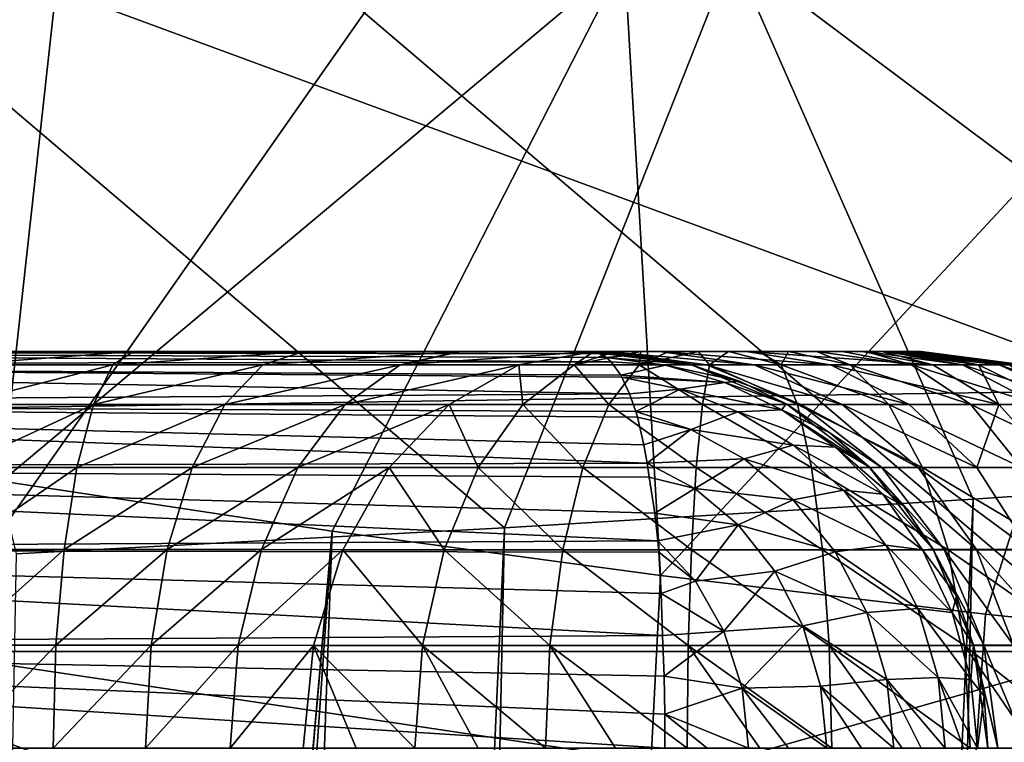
# Model space of a CAD drawing. Header units: metres. Extents: x -24 to 24, y -69 to 184.
# Tile 873 of 896: x 3.731 to 4.47, y 160.907 to 161.449. Entities that reach past the tile are written whole.
import ezdxf

# ---------------------------------------------------------------- set-up
doc = ezdxf.new("R2010")
doc.units = ezdxf.units.M
for name, color, linetype in [('4036', 7, 'CONTINUOUS'), ('4046', 7, 'CONTINUOUS'), ('4052', 7, 'CONTINUOUS'), ('4055', 3, 'CONTINUOUS'), ('4079', 2, 'CONTINUOUS'), ('4080', 2, 'CONTINUOUS'), ('4081', 2, 'CONTINUOUS'), ('4082', 2, 'CONTINUOUS'), ('4087', 2, 'CONTINUOUS'), ('4094', 2, 'CONTINUOUS'), ('4097', 7, 'CONTINUOUS'), ('4102', 7, 'CONTINUOUS'), ('4104', 7, 'CONTINUOUS'), ('4105', 7, 'CONTINUOUS'), ('4110', 7, 'CONTINUOUS'), ('4158', 7, 'CONTINUOUS')]:
    doc.layers.add(name, color=color, linetype=linetype)

msp = doc.modelspace()

# ---------------------------------------------------------------- linework, layer by layer
at = {"layer": '4036'}
for points in [[(1.975563, 162.566013, -21.758328), (3.935186, 162.566013, -21.490509), (3.259759, 160.800959, -23.703375)], [(3.259759, 160.800959, -23.703375), (3.935186, 162.566013, -21.490509), (5.402846, 160.800959, -23.30848)], [(3.935186, 162.566013, -21.490509), (5.862559, 162.566013, -21.046569), (5.402846, 160.800959, -23.30848)]]:
    msp.add_3dface(points, dxfattribs=at)
at = {"layer": '4046'}
for points in [[(4.551398, 160.975062, -18.761119), (3.053896, 162.250856, -16.3369), (3.653553, 160.975062, -18.956433)], [(4.548247, 162.250856, -15.985431), (3.053896, 162.250856, -16.3369), (4.551398, 160.975062, -18.761119)], [(3.053896, 162.250856, 16.3369), (4.548247, 162.250856, 15.985431), (3.653553, 160.975062, 18.956433)], [(3.653553, 160.975062, 18.956433), (4.548247, 162.250856, 15.985431), (4.551398, 160.975062, 18.761119)]]:
    msp.add_3dface(points, dxfattribs=at)
at = {"layer": '4052'}
for points in [[(3.653553, 160.975062, -18.956433), (3.628925, 160.713602, -19.413032), (5.404653, 160.713602, -18.995384)], [(4.551398, 160.975062, 18.761119), (5.404653, 160.713602, 18.995384), (3.628925, 160.713602, 19.413032)], [(3.653553, 160.975062, 18.956433), (4.551398, 160.975062, 18.761119), (3.628925, 160.713602, 19.413032)], [(4.551398, 160.975062, -18.761119), (3.653553, 160.975062, -18.956433), (5.404653, 160.713602, -18.995384)]]:
    msp.add_3dface(points, dxfattribs=at)
at = {"layer": '4055'}
for points in [[(-4.276817, 161.2, -3.946948), (-4.362894, 161.2, -4.046598), (4.27599, 161.2, -3.945768)], [(-4.362894, 161.2, -4.046598), (-3.684052, 161.2, -4.042391), (4.27599, 161.2, -3.945768)], [(-4.275838, 161.2, -3.945551), (-4.276817, 161.2, -3.946948), (4.27599, 161.2, -3.945768)], [(4.211001, 161.2, -3.829118), (-4.275838, 161.2, -3.945551), (4.27599, 161.2, -3.945768)], [(-4.210895, 161.2, -3.828872), (-4.275838, 161.2, -3.945551), (4.211001, 161.2, -3.829118)], [(4.170919, 161.2, -3.701741), (-4.210895, 161.2, -3.828872), (4.211001, 161.2, -3.829118)], [(-4.170865, 161.2, -3.701481), (-4.210895, 161.2, -3.828872), (4.170919, 161.2, -3.701741)], [(4.157391, 161.2, -3.569052), (-4.170865, 161.2, -3.701481), (4.170577, 161.2, -3.70007)], [(-4.157391, 161.2, -3.569052), (-4.170865, 161.2, -3.701481), (4.157391, 161.2, -3.569052)], [(4.170577, 161.2, -3.70007), (-4.170865, 161.2, -3.701481), (4.170919, 161.2, -3.701741)], [(4.157391, 161.2, 4.272391), (-4.157391, 161.2, 0.35164), (4.157391, 161.2, 0.35164)], [(3.578666, 161.2, 4.272391), (-4.157391, 161.2, 0.35164), (4.157391, 161.2, 4.272391)], [(4.157391, 161.2, 0.35164), (-4.157391, 161.2, -3.569052), (4.157391, 161.2, -3.569052)], [(-4.157391, 161.2, 0.35164), (-4.157391, 161.2, -3.569052), (4.157391, 161.2, 0.35164)], [(4.27599, 161.2, -3.945768), (-3.684052, 161.2, -4.042391), (3.684052, 161.2, -4.042391)], [(3.816481, 161.2, -4.055865), (4.362894, 161.2, -4.046598), (3.684052, 161.2, -4.042391)], [(4.362894, 161.2, -4.046598), (4.27599, 161.2, -3.945768), (3.684052, 161.2, -4.042391)], [(3.943872, 161.2, -4.095895), (4.37777, 161.2, -4.063065), (3.816481, 161.2, -4.055865)], [(4.37777, 161.2, -4.063065), (4.362894, 161.2, -4.046598), (3.816481, 161.2, -4.055865)], [(4.060551, 161.2, -4.160838), (4.399356, 161.2, -4.102843), (3.943872, 161.2, -4.095895)], [(4.399356, 161.2, -4.102843), (4.390102, 161.2, -4.081995), (3.943872, 161.2, -4.095895)], [(4.390102, 161.2, -4.081995), (4.37777, 161.2, -4.063065), (3.943872, 161.2, -4.095895)], [(4.061948, 161.2, -4.161817), (4.407372, 161.2, -4.14766), (4.060551, 161.2, -4.160838)], [(4.407372, 161.2, -4.14766), (4.405172, 161.2, -4.124961), (4.060551, 161.2, -4.160838)], [(4.405172, 161.2, -4.124961), (4.399356, 161.2, -4.102843), (4.060551, 161.2, -4.160838)], [(4.161598, 161.2, -4.247894), (4.405926, 161.2, -4.170376), (4.061948, 161.2, -4.161817)], [(4.405926, 161.2, -4.170376), (4.407372, 161.2, -4.14766), (4.061948, 161.2, -4.161817)], [(4.178091, 161.2, -4.26279), (4.365709, 161.2, -4.250662), (4.161598, 161.2, -4.247894)], [(4.365709, 161.2, -4.250662), (4.38049, 161.2, -4.233291), (4.161598, 161.2, -4.247894)], [(4.38049, 161.2, -4.233291), (4.392306, 161.2, -4.213783), (4.161598, 161.2, -4.247894)], [(4.392306, 161.2, -4.213783), (4.400864, 161.2, -4.192615), (4.161598, 161.2, -4.247894)], [(4.400864, 161.2, -4.192615), (4.405926, 161.2, -4.170376), (4.161598, 161.2, -4.247894)], [(4.197042, 161.2, -4.275128), (4.348345, 161.2, -4.265451), (4.178091, 161.2, -4.26279)], [(4.348345, 161.2, -4.265451), (4.365709, 161.2, -4.250662), (4.178091, 161.2, -4.26279)], [(4.217903, 161.2, -4.284377), (4.328843, 161.2, -4.277276), (4.197042, 161.2, -4.275128)], [(4.328843, 161.2, -4.277276), (4.348345, 161.2, -4.265451), (4.197042, 161.2, -4.275128)], [(4.240023, 161.2, -4.290183), (4.30768, 161.2, -4.285843), (4.217903, 161.2, -4.284377)], [(4.30768, 161.2, -4.285843), (4.328843, 161.2, -4.277276), (4.217903, 161.2, -4.284377)], [(4.262721, 161.2, -4.292373), (4.285441, 161.2, -4.290916), (4.240023, 161.2, -4.290183)], [(4.285441, 161.2, -4.290916), (4.30768, 161.2, -4.285843), (4.240023, 161.2, -4.290183)]]:
    msp.add_3dface(points, dxfattribs=at)
at = {"layer": '4079'}
for points in [[(3.816481, 161.2, -4.055865), (3.684052, 161.2, -4.042391), (3.684052, 161.18989, -4.119615)], [(3.816481, 161.2, -4.055865), (3.684052, 161.18989, -4.119615), (3.800939, 161.18989, -4.131508)], [(3.913361, 161.18989, -4.166836), (3.943872, 161.2, -4.095895), (3.800939, 161.18989, -4.131508)], [(3.943872, 161.2, -4.095895), (3.816481, 161.2, -4.055865), (3.800939, 161.18989, -4.131508)], [(4.01633, 161.18989, -4.224145), (4.060551, 161.2, -4.160838), (3.913361, 161.18989, -4.166836)], [(4.060551, 161.2, -4.160838), (3.943872, 161.2, -4.095895), (3.913361, 161.18989, -4.166836)], [(4.161598, 161.2, -4.247894), (4.061948, 161.2, -4.161817), (4.01633, 161.18989, -4.224145)], [(4.061948, 161.2, -4.161817), (4.060551, 161.2, -4.160838), (4.01633, 161.18989, -4.224145)], [(4.105519, 161.18989, -4.300986), (4.161598, 161.2, -4.247894), (4.01633, 161.18989, -4.224145)], [(3.684052, 161.160243, -4.191635), (3.786435, 161.160243, -4.202051), (3.800939, 161.18989, -4.131508)], [(3.684052, 161.18989, -4.119615), (3.684052, 161.160243, -4.191635), (3.800939, 161.18989, -4.131508)], [(3.786435, 161.160243, -4.202051), (3.913361, 161.18989, -4.166836), (3.800939, 161.18989, -4.131508)], [(3.884907, 161.160243, -4.232996), (3.913361, 161.18989, -4.166836), (3.786435, 161.160243, -4.202051)], [(3.884907, 161.160243, -4.232996), (4.01633, 161.18989, -4.224145), (3.913361, 161.18989, -4.166836)], [(3.975098, 161.160243, -4.283193), (4.01633, 161.18989, -4.224145), (3.884907, 161.160243, -4.232996)], [(3.975098, 161.160243, -4.283193), (4.105519, 161.18989, -4.300986), (4.01633, 161.18989, -4.224145)], [(4.05317, 161.160204, -4.350546), (4.105519, 161.18989, -4.300986), (3.975098, 161.160243, -4.283193)], [(3.684052, 161.113056, -4.253596), (3.773956, 161.113056, -4.262742), (3.786435, 161.160243, -4.202051)], [(3.684052, 161.160243, -4.191635), (3.684052, 161.113056, -4.253596), (3.786435, 161.160243, -4.202051)], [(3.773956, 161.113056, -4.262742), (3.884907, 161.160243, -4.232996), (3.786435, 161.160243, -4.202051)], [(3.860426, 161.113056, -4.289916), (3.884907, 161.160243, -4.232996), (3.773956, 161.113056, -4.262742)], [(3.860426, 161.113056, -4.289916), (3.975098, 161.160243, -4.283193), (3.884907, 161.160243, -4.232996)], [(3.939624, 161.113056, -4.333995), (3.975098, 161.160243, -4.283193), (3.860426, 161.113056, -4.289916)], [(3.939624, 161.113056, -4.333995), (4.05317, 161.160204, -4.350546), (3.975098, 161.160243, -4.283193)], [(4.008144, 161.112946, -4.393173), (4.05317, 161.160204, -4.350546), (3.939624, 161.113056, -4.333995)], [(3.684052, 161.051509, -4.301322), (3.764345, 161.051509, -4.309491), (3.773956, 161.113056, -4.262742)], [(3.684052, 161.113056, -4.253596), (3.684052, 161.051509, -4.301322), (3.773956, 161.113056, -4.262742)], [(3.764345, 161.051509, -4.309491), (3.860426, 161.113056, -4.289916), (3.773956, 161.113056, -4.262742)], [(3.841569, 161.051509, -4.333759), (3.860426, 161.113056, -4.289916), (3.764345, 161.051509, -4.309491)], [(3.841569, 161.051509, -4.333759), (3.939624, 161.113056, -4.333995), (3.860426, 161.113056, -4.289916)], [(3.912301, 161.051509, -4.373125), (3.939624, 161.113056, -4.333995), (3.841569, 161.051509, -4.333759)], [(3.912301, 161.051509, -4.373125), (4.008144, 161.112946, -4.393173), (3.939624, 161.113056, -4.333995)], [(3.97348, 161.051307, -4.42599), (4.008144, 161.112946, -4.393173), (3.912301, 161.051509, -4.373125)], [(3.684052, 160.979751, -4.331597), (3.758247, 160.979751, -4.339145), (3.764345, 161.051509, -4.309491)], [(3.684052, 161.051509, -4.301322), (3.684052, 160.979751, -4.331597), (3.764345, 161.051509, -4.309491)], [(3.758247, 160.979751, -4.339145), (3.841569, 161.051509, -4.333759), (3.764345, 161.051509, -4.309491)], [(3.829608, 160.979751, -4.36157), (3.841569, 161.051509, -4.333759), (3.758247, 160.979751, -4.339145)], [(3.829608, 160.979751, -4.36157), (3.912301, 161.051509, -4.373125), (3.841569, 161.051509, -4.333759)], [(3.894968, 160.979751, -4.397948), (3.912301, 161.051509, -4.373125), (3.829608, 160.979751, -4.36157)], [(3.894968, 160.979751, -4.397948), (3.97348, 161.051307, -4.42599), (3.912301, 161.051509, -4.373125)], [(3.951521, 160.97945, -4.44678), (3.97348, 161.051307, -4.42599), (3.894968, 160.979751, -4.397948)], [(3.684052, 160.979751, -4.331597), (3.684052, 160.902618, -4.34238), (3.758247, 160.979751, -4.339145)], [(3.684052, 160.902618, -4.34238), (3.756076, 160.902618, -4.349707), (3.758247, 160.979751, -4.339145)], [(3.756076, 160.902618, -4.349707), (3.829608, 160.979751, -4.36157), (3.758247, 160.979751, -4.339145)], [(3.756076, 160.902618, -4.349707), (3.825348, 160.902618, -4.371476), (3.829608, 160.979751, -4.36157)], [(3.825348, 160.902618, -4.371476), (3.894968, 160.979751, -4.397948), (3.829608, 160.979751, -4.36157)], [(3.825348, 160.902618, -4.371476), (3.888794, 160.902618, -4.406789), (3.894968, 160.979751, -4.397948)], [(3.888794, 160.902618, -4.406789), (3.951521, 160.97945, -4.44678), (3.894968, 160.979751, -4.397948)], [(3.888794, 160.902618, -4.406789), (3.943751, 160.902618, -4.454136), (3.951521, 160.97945, -4.44678)]]:
    msp.add_3dface(points, dxfattribs=at)
at = {"layer": '4080'}
for points in [[(4.161598, 161.2, -4.247894), (4.105519, 161.18989, -4.300986), (4.147065, 161.18989, -4.335263)], [(4.178091, 161.2, -4.26279), (4.161598, 161.2, -4.247894), (4.147065, 161.18989, -4.335263)], [(4.195705, 161.18989, -4.358396), (4.197042, 161.2, -4.275128), (4.147065, 161.18989, -4.335263)], [(4.197042, 161.2, -4.275128), (4.178091, 161.2, -4.26279), (4.147065, 161.18989, -4.335263)], [(4.217903, 161.2, -4.284377), (4.197042, 161.2, -4.275128), (4.195705, 161.18989, -4.358396)], [(4.248512, 161.18989, -4.368996), (4.240023, 161.2, -4.290183), (4.195705, 161.18989, -4.358396)], [(4.240023, 161.2, -4.290183), (4.217903, 161.2, -4.284377), (4.195705, 161.18989, -4.358396)], [(4.262721, 161.2, -4.292373), (4.240023, 161.2, -4.290183), (4.248512, 161.18989, -4.368996)], [(4.302312, 161.18989, -4.366423), (4.262721, 161.2, -4.292373), (4.248512, 161.18989, -4.368996)], [(4.285441, 161.2, -4.290916), (4.262721, 161.2, -4.292373), (4.302312, 161.18989, -4.366423)], [(4.30768, 161.2, -4.285843), (4.285441, 161.2, -4.290916), (4.302312, 161.18989, -4.366423)], [(4.353867, 161.18989, -4.350832), (4.30768, 161.2, -4.285843), (4.302312, 161.18989, -4.366423)], [(4.328843, 161.2, -4.277276), (4.30768, 161.2, -4.285843), (4.353867, 161.18989, -4.350832)], [(4.400077, 161.18989, -4.323162), (4.328843, 161.2, -4.277276), (4.353867, 161.18989, -4.350832)], [(4.348345, 161.2, -4.265451), (4.328843, 161.2, -4.277276), (4.400077, 161.18989, -4.323162)], [(4.365709, 161.2, -4.250662), (4.348345, 161.2, -4.265451), (4.400077, 161.18989, -4.323162)], [(4.362894, 161.2, -4.046598), (4.37777, 161.2, -4.063065), (4.415986, 161.18989, -3.990519)], [(4.438162, 161.18989, -4.285077), (4.365709, 161.2, -4.250662), (4.400077, 161.18989, -4.323162)], [(4.38049, 161.2, -4.233291), (4.365709, 161.2, -4.250662), (4.438162, 161.18989, -4.285077)], [(4.415986, 161.18989, -3.990519), (4.37777, 161.2, -4.063065), (4.450263, 161.18989, -4.032065)], [(4.37777, 161.2, -4.063065), (4.390102, 161.2, -4.081995), (4.450263, 161.18989, -4.032065)], [(4.465832, 161.18989, -4.238867), (4.38049, 161.2, -4.233291), (4.438162, 161.18989, -4.285077)], [(4.392306, 161.2, -4.213783), (4.38049, 161.2, -4.233291), (4.465832, 161.18989, -4.238867)], [(4.390102, 161.2, -4.081995), (4.399356, 161.2, -4.102843), (4.450263, 161.18989, -4.032065)], [(4.400864, 161.2, -4.192615), (4.392306, 161.2, -4.213783), (4.465832, 161.18989, -4.238867)], [(4.450263, 161.18989, -4.032065), (4.399356, 161.2, -4.102843), (4.473396, 161.18989, -4.080705)], [(4.399356, 161.2, -4.102843), (4.405172, 161.2, -4.124961), (4.473396, 161.18989, -4.080705)], [(4.481423, 161.18989, -4.187312), (4.400864, 161.2, -4.192615), (4.465832, 161.18989, -4.238867)], [(4.405926, 161.2, -4.170376), (4.400864, 161.2, -4.192615), (4.481423, 161.18989, -4.187312)], [(4.473396, 161.18989, -4.080705), (4.405172, 161.2, -4.124961), (4.483996, 161.18989, -4.133512)], [(4.405172, 161.2, -4.124961), (4.407372, 161.2, -4.14766), (4.483996, 161.18989, -4.133512)], [(4.483996, 161.18989, -4.133512), (4.405926, 161.2, -4.170376), (4.481423, 161.18989, -4.187312)], [(4.407372, 161.2, -4.14766), (4.405926, 161.2, -4.170376), (4.483996, 161.18989, -4.133512)], [(4.105519, 161.18989, -4.300986), (4.05317, 161.160204, -4.350546), (4.108353, 161.160204, -4.396074)], [(4.147065, 161.18989, -4.335263), (4.105519, 161.18989, -4.300986), (4.108353, 161.160204, -4.396074)], [(4.172959, 161.160204, -4.426801), (4.147065, 161.18989, -4.335263), (4.108353, 161.160204, -4.396074)], [(4.195705, 161.18989, -4.358396), (4.147065, 161.18989, -4.335263), (4.172959, 161.160204, -4.426801)], [(4.2431, 161.160204, -4.440879), (4.195705, 161.18989, -4.358396), (4.172959, 161.160204, -4.426801)], [(4.248512, 161.18989, -4.368996), (4.195705, 161.18989, -4.358396), (4.2431, 161.160204, -4.440879)], [(4.314559, 161.160204, -4.437462), (4.248512, 161.18989, -4.368996), (4.2431, 161.160204, -4.440879)], [(4.302312, 161.18989, -4.366423), (4.248512, 161.18989, -4.368996), (4.314559, 161.160204, -4.437462)], [(4.383037, 161.160204, -4.416754), (4.302312, 161.18989, -4.366423), (4.314559, 161.160204, -4.437462)], [(4.353867, 161.18989, -4.350832), (4.302312, 161.18989, -4.366423), (4.383037, 161.160204, -4.416754)], [(4.444415, 161.160204, -4.380002), (4.353867, 161.18989, -4.350832), (4.383037, 161.160204, -4.416754)], [(4.400077, 161.18989, -4.323162), (4.353867, 161.18989, -4.350832), (4.444415, 161.160204, -4.380002)], [(4.495002, 161.160204, -4.329415), (4.400077, 161.18989, -4.323162), (4.444415, 161.160204, -4.380002)], [(4.438162, 161.18989, -4.285077), (4.400077, 161.18989, -4.323162), (4.495002, 161.160204, -4.329415)], [(4.415986, 161.18989, -3.990519), (4.450263, 161.18989, -4.032065), (4.465546, 161.160204, -3.93817)], [(4.531754, 161.160204, -4.268037), (4.438162, 161.18989, -4.285077), (4.495002, 161.160204, -4.329415)], [(4.465832, 161.18989, -4.238867), (4.438162, 161.18989, -4.285077), (4.531754, 161.160204, -4.268037)], [(4.465546, 161.160204, -3.93817), (4.450263, 161.18989, -4.032065), (4.511074, 161.160204, -3.993353)], [(4.450263, 161.18989, -4.032065), (4.473396, 161.18989, -4.080705), (4.511074, 161.160204, -3.993353)], [(4.552462, 161.160204, -4.199559), (4.465832, 161.18989, -4.238867), (4.531754, 161.160204, -4.268037)], [(4.481423, 161.18989, -4.187312), (4.465832, 161.18989, -4.238867), (4.552462, 161.160204, -4.199559)], [(4.05317, 161.160204, -4.350546), (4.008144, 161.112946, -4.393173), (4.075057, 161.112946, -4.448379)], [(4.108353, 161.160204, -4.396074), (4.05317, 161.160204, -4.350546), (4.075057, 161.112946, -4.448379)], [(4.153395, 161.112946, -4.485638), (4.108353, 161.160204, -4.396074), (4.075057, 161.112946, -4.448379)], [(4.172959, 161.160204, -4.426801), (4.108353, 161.160204, -4.396074), (4.153395, 161.112946, -4.485638)], [(4.238445, 161.112946, -4.502708), (4.172959, 161.160204, -4.426801), (4.153395, 161.112946, -4.485638)], [(4.2431, 161.160204, -4.440879), (4.172959, 161.160204, -4.426801), (4.238445, 161.112946, -4.502708)], [(4.325093, 161.112946, -4.498564), (4.2431, 161.160204, -4.440879), (4.238445, 161.112946, -4.502708)], [(4.314559, 161.160204, -4.437462), (4.2431, 161.160204, -4.440879), (4.325093, 161.112946, -4.498564)], [(4.408127, 161.112946, -4.473455), (4.314559, 161.160204, -4.437462), (4.325093, 161.112946, -4.498564)], [(4.383037, 161.160204, -4.416754), (4.314559, 161.160204, -4.437462), (4.408127, 161.112946, -4.473455)], [(4.482551, 161.112946, -4.42889), (4.383037, 161.160204, -4.416754), (4.408127, 161.112946, -4.473455)], [(4.444415, 161.160204, -4.380002), (4.383037, 161.160204, -4.416754), (4.482551, 161.112946, -4.42889)], [(4.54389, 161.112946, -4.367551), (4.444415, 161.160204, -4.380002), (4.482551, 161.112946, -4.42889)], [(4.495002, 161.160204, -4.329415), (4.444415, 161.160204, -4.380002), (4.54389, 161.112946, -4.367551)], [(4.465546, 161.160204, -3.93817), (4.511074, 161.160204, -3.993353), (4.508173, 161.112946, -3.893144)], [(4.008144, 161.112946, -4.393173), (3.97348, 161.051307, -4.42599), (4.049424, 161.051307, -4.488646)], [(4.075057, 161.112946, -4.448379), (4.008144, 161.112946, -4.393173), (4.049424, 161.051307, -4.488646)], [(4.138333, 161.051307, -4.530933), (4.075057, 161.112946, -4.448379), (4.049424, 161.051307, -4.488646)], [(4.153395, 161.112946, -4.485638), (4.075057, 161.112946, -4.448379), (4.138333, 161.051307, -4.530933)], [(4.234862, 161.051307, -4.550307), (4.153395, 161.112946, -4.485638), (4.138333, 161.051307, -4.530933)], [(4.238445, 161.112946, -4.502708), (4.153395, 161.112946, -4.485638), (4.234862, 161.051307, -4.550307)], [(4.333203, 161.051307, -4.545604), (4.238445, 161.112946, -4.502708), (4.234862, 161.051307, -4.550307)], [(4.325093, 161.112946, -4.498564), (4.238445, 161.112946, -4.502708), (4.333203, 161.051307, -4.545604)], [(4.427442, 161.051307, -4.517106), (4.325093, 161.112946, -4.498564), (4.333203, 161.051307, -4.545604)], [(4.408127, 161.112946, -4.473455), (4.325093, 161.112946, -4.498564), (4.427442, 161.051307, -4.517106)], [(4.51191, 161.051307, -4.466527), (4.408127, 161.112946, -4.473455), (4.427442, 161.051307, -4.517106)], [(4.482551, 161.112946, -4.42889), (4.408127, 161.112946, -4.473455), (4.51191, 161.051307, -4.466527)], [(3.97348, 161.051307, -4.42599), (3.951521, 160.97945, -4.44678), (4.033185, 160.97945, -4.514155)], [(4.049424, 161.051307, -4.488646), (3.97348, 161.051307, -4.42599), (4.033185, 160.97945, -4.514155)], [(4.128792, 160.97945, -4.559627), (4.049424, 161.051307, -4.488646), (4.033185, 160.97945, -4.514155)], [(4.138333, 161.051307, -4.530933), (4.049424, 161.051307, -4.488646), (4.128792, 160.97945, -4.559627)], [(4.232591, 160.97945, -4.580461), (4.138333, 161.051307, -4.530933), (4.128792, 160.97945, -4.559627)], [(4.234862, 161.051307, -4.550307), (4.138333, 161.051307, -4.530933), (4.232591, 160.97945, -4.580461)], [(4.33834, 160.97945, -4.575404), (4.234862, 161.051307, -4.550307), (4.232591, 160.97945, -4.580461)], [(4.333203, 161.051307, -4.545604), (4.234862, 161.051307, -4.550307), (4.33834, 160.97945, -4.575404)], [(4.439678, 160.97945, -4.544759), (4.333203, 161.051307, -4.545604), (4.33834, 160.97945, -4.575404)], [(4.427442, 161.051307, -4.517106), (4.333203, 161.051307, -4.545604), (4.439678, 160.97945, -4.544759)], [(4.530509, 160.97945, -4.490371), (4.427442, 161.051307, -4.517106), (4.439678, 160.97945, -4.544759)], [(4.51191, 161.051307, -4.466527), (4.427442, 161.051307, -4.517106), (4.530509, 160.97945, -4.490371)], [(3.943751, 160.902618, -4.454136), (3.98347, 160.902618, -4.491234), (3.951521, 160.97945, -4.44678)], [(3.951521, 160.97945, -4.44678), (4.027439, 160.902618, -4.523182), (4.033185, 160.97945, -4.514155)], [(3.98347, 160.902618, -4.491234), (4.027439, 160.902618, -4.523182), (3.951521, 160.97945, -4.44678)], [(4.027439, 160.902618, -4.523182), (4.074993, 160.902618, -4.549496), (4.033185, 160.97945, -4.514155)], [(4.125416, 160.902618, -4.569781), (4.128792, 160.97945, -4.559627), (4.033185, 160.97945, -4.514155)], [(4.074993, 160.902618, -4.549496), (4.125416, 160.902618, -4.569781), (4.033185, 160.97945, -4.514155)], [(4.125416, 160.902618, -4.569781), (4.177945, 160.902618, -4.58373), (4.128792, 160.97945, -4.559627)], [(4.231788, 160.902618, -4.591131), (4.232591, 160.97945, -4.580461), (4.128792, 160.97945, -4.559627)], [(4.177945, 160.902618, -4.58373), (4.231788, 160.902618, -4.591131), (4.128792, 160.97945, -4.559627)], [(4.231788, 160.902618, -4.591131), (4.286133, 160.902618, -4.591875), (4.232591, 160.97945, -4.580461)], [(4.340158, 160.902618, -4.585949), (4.33834, 160.97945, -4.575404), (4.232591, 160.97945, -4.580461)], [(4.286133, 160.902618, -4.591875), (4.340158, 160.902618, -4.585949), (4.232591, 160.97945, -4.580461)], [(4.444008, 160.902618, -4.554544), (4.439678, 160.97945, -4.544759), (4.33834, 160.97945, -4.575404)], [(4.39305, 160.902618, -4.573442), (4.444008, 160.902618, -4.554544), (4.33834, 160.97945, -4.575404)], [(4.340158, 160.902618, -4.585949), (4.39305, 160.902618, -4.573442), (4.33834, 160.97945, -4.575404)], [(4.537091, 160.902618, -4.498807), (4.530509, 160.97945, -4.490371), (4.439678, 160.97945, -4.544759)], [(4.492264, 160.902618, -4.52954), (4.537091, 160.902618, -4.498807), (4.439678, 160.97945, -4.544759)], [(4.444008, 160.902618, -4.554544), (4.492264, 160.902618, -4.52954), (4.439678, 160.97945, -4.544759)]]:
    msp.add_3dface(points, dxfattribs=at)
at = {"layer": '4081'}
for points in [[(4.157391, 161.2, -3.569052), (4.170577, 161.2, -3.70007), (4.246555, 161.18989, -3.68617)], [(4.234615, 161.18989, -3.569052), (4.157391, 161.2, -3.569052), (4.246555, 161.18989, -3.68617)], [(4.170577, 161.2, -3.70007), (4.170919, 161.2, -3.701741), (4.246555, 161.18989, -3.68617)], [(4.246555, 161.18989, -3.68617), (4.170919, 161.2, -3.701741), (4.281929, 161.18989, -3.798578)], [(4.170919, 161.2, -3.701741), (4.211001, 161.2, -3.829118), (4.281929, 161.18989, -3.798578)], [(4.281929, 161.18989, -3.798578), (4.211001, 161.2, -3.829118), (4.33928, 161.18989, -3.901523)], [(4.211001, 161.2, -3.829118), (4.27599, 161.2, -3.945768), (4.33928, 161.18989, -3.901523)], [(4.27599, 161.2, -3.945768), (4.362894, 161.2, -4.046598), (4.415986, 161.18989, -3.990519)], [(4.27599, 161.2, -3.945768), (4.415986, 161.18989, -3.990519), (4.33928, 161.18989, -3.901523)], [(4.317093, 161.160243, -3.671637), (4.234615, 161.18989, -3.569052), (4.246555, 161.18989, -3.68617)], [(4.306635, 161.160243, -3.569052), (4.234615, 161.18989, -3.569052), (4.317093, 161.160243, -3.671637)], [(4.348078, 161.160243, -3.770096), (4.246555, 161.18989, -3.68617), (4.281929, 161.18989, -3.798578)], [(4.317093, 161.160243, -3.671637), (4.246555, 161.18989, -3.68617), (4.348078, 161.160243, -3.770096)], [(4.398312, 161.160243, -3.860267), (4.281929, 161.18989, -3.798578), (4.33928, 161.18989, -3.901523)], [(4.348078, 161.160243, -3.770096), (4.281929, 161.18989, -3.798578), (4.398312, 161.160243, -3.860267)], [(4.465546, 161.160204, -3.93817), (4.398312, 161.160243, -3.860267), (4.33928, 161.18989, -3.901523)], [(4.415986, 161.18989, -3.990519), (4.465546, 161.160204, -3.93817), (4.33928, 161.18989, -3.901523)], [(4.377779, 161.113056, -3.659134), (4.306635, 161.160243, -3.569052), (4.317093, 161.160243, -3.671637)], [(4.368596, 161.113056, -3.569052), (4.306635, 161.160243, -3.569052), (4.377779, 161.113056, -3.659134)], [(4.404987, 161.113056, -3.745593), (4.317093, 161.160243, -3.671637), (4.348078, 161.160243, -3.770096)], [(4.377779, 161.113056, -3.659134), (4.317093, 161.160243, -3.671637), (4.404987, 161.113056, -3.745593)], [(4.449099, 161.113056, -3.824773), (4.348078, 161.160243, -3.770096), (4.398312, 161.160243, -3.860267)], [(4.404987, 161.113056, -3.745593), (4.348078, 161.160243, -3.770096), (4.449099, 161.113056, -3.824773)], [(4.465546, 161.160204, -3.93817), (4.449099, 161.113056, -3.824773), (4.398312, 161.160243, -3.860267)], [(4.465546, 161.160204, -3.93817), (4.508173, 161.112946, -3.893144), (4.449099, 161.113056, -3.824773)], [(4.424523, 161.051509, -3.649503), (4.368596, 161.113056, -3.569052), (4.377779, 161.113056, -3.659134)], [(4.416322, 161.051509, -3.569052), (4.368596, 161.113056, -3.569052), (4.424523, 161.051509, -3.649503)], [(4.448823, 161.051509, -3.726718), (4.377779, 161.113056, -3.659134), (4.404987, 161.113056, -3.745593)], [(4.424523, 161.051509, -3.649503), (4.377779, 161.113056, -3.659134), (4.448823, 161.051509, -3.726718)], [(4.488218, 161.051509, -3.797433), (4.404987, 161.113056, -3.745593), (4.449099, 161.113056, -3.824773)], [(4.448823, 161.051509, -3.726718), (4.404987, 161.113056, -3.745593), (4.488218, 161.051509, -3.797433)], [(4.508173, 161.112946, -3.893144), (4.488218, 161.051509, -3.797433), (4.449099, 161.113056, -3.824773)], [(4.454175, 160.979751, -3.643394), (4.416322, 161.051509, -3.569052), (4.424523, 161.051509, -3.649503)], [(4.446597, 160.979751, -3.569052), (4.416322, 161.051509, -3.569052), (4.454175, 160.979751, -3.643394)], [(4.47663, 160.979751, -3.714745), (4.424523, 161.051509, -3.649503), (4.448823, 161.051509, -3.726718)], [(4.454175, 160.979751, -3.643394), (4.424523, 161.051509, -3.649503), (4.47663, 160.979751, -3.714745)], [(4.513033, 160.979751, -3.780091), (4.448823, 161.051509, -3.726718), (4.488218, 161.051509, -3.797433)], [(4.47663, 160.979751, -3.714745), (4.448823, 161.051509, -3.726718), (4.513033, 160.979751, -3.780091)], [(4.464737, 160.902618, -3.641218), (4.446597, 160.979751, -3.569052), (4.454175, 160.979751, -3.643394)], [(4.464737, 160.902618, -3.641218), (4.45738, 160.902618, -3.569052), (4.446597, 160.979751, -3.569052)], [(4.486534, 160.902618, -3.710481), (4.454175, 160.979751, -3.643394), (4.47663, 160.979751, -3.714745)], [(4.486534, 160.902618, -3.710481), (4.464737, 160.902618, -3.641218), (4.454175, 160.979751, -3.643394)]]:
    msp.add_3dface(points, dxfattribs=at)
at = {"layer": '4082'}
for points in [[(4.157391, 161.2, 4.272391), (4.157391, 161.2, 0.35164), (4.234615, 161.18989, -3.569052)], [(4.157391, 161.2, 0.35164), (4.157391, 161.2, -3.569052), (4.234615, 161.18989, -3.569052)], [(4.157391, 161.2, 4.272391), (4.234615, 161.18989, -3.569052), (4.195683, 161.197546, 4.282368)], [(4.195683, 161.197546, 4.282368), (4.234615, 161.18989, -3.569052), (4.233988, 161.190057, 4.291613)], [(4.233988, 161.190057, 4.291613), (4.234615, 161.18989, -3.569052), (4.27096, 161.177673, 4.29928)], [(4.234615, 161.18989, -3.569052), (4.306635, 161.160243, -3.569052), (4.27096, 161.177673, 4.29928)], [(4.27096, 161.177673, 4.29928), (4.306635, 161.160243, -3.569052), (4.306037, 161.160585, 4.30621)], [(4.306037, 161.160585, 4.30621), (4.306635, 161.160243, -3.569052), (4.338652, 161.139049, 4.312435)], [(4.306635, 161.160243, -3.569052), (4.368596, 161.113056, -3.569052), (4.338652, 161.139049, 4.312435)], [(4.338652, 161.139049, 4.312435), (4.368596, 161.113056, -3.569052), (4.368259, 161.113389, 4.317504)], [(4.368259, 161.113389, 4.317504), (4.368596, 161.113056, -3.569052), (4.394269, 161.08409, 4.321673)], [(4.368596, 161.113056, -3.569052), (4.416322, 161.051509, -3.569052), (4.394269, 161.08409, 4.321673)], [(4.394269, 161.08409, 4.321673), (4.416322, 161.051509, -3.569052), (4.416224, 161.051676, 4.324949)], [(4.416224, 161.051676, 4.324949), (4.416322, 161.051509, -3.569052), (4.433763, 161.016698, 4.327181)], [(4.416322, 161.051509, -3.569052), (4.446597, 160.979751, -3.569052), (4.433763, 161.016698, 4.327181)], [(4.433763, 161.016698, 4.327181), (4.446597, 160.979751, -3.569052), (4.446595, 160.979757, 4.328709)], [(4.446595, 160.979757, 4.328709), (4.446597, 160.979751, -3.569052), (4.454506, 160.941504, 4.329679)], [(4.446597, 160.979751, -3.569052), (4.45738, 160.902618, -3.569052), (4.454506, 160.941504, 4.329679)], [(4.45738, 160.902618, -3.569052), (4.45738, 160.902618, 4.33), (4.454506, 160.941504, 4.329679)]]:
    msp.add_3dface(points, dxfattribs=at)
at = {"layer": '4087'}
for points in [[(3, 161.2, 4.272391), (3.578666, 161.2, 4.272391), (4.166213, 161.198055, 4.306494)], [(4.170932, 161.195327, 4.325134), (3, 161.2, 4.272391), (4.166213, 161.198055, 4.306494)], [(4.174666, 161.192053, 4.340983), (3, 161.2, 4.272391), (4.170932, 161.195327, 4.325134)], [(3, 161.189971, 4.349313), (3, 161.2, 4.272391), (4.174666, 161.192053, 4.340983)], [(3.578666, 161.2, 4.272391), (4.157391, 161.2, 4.272391), (4.166213, 161.198055, 4.306494)], [(4.181898, 161.182081, 4.374519), (3, 161.189971, 4.349313), (4.174666, 161.192053, 4.340983)], [(4.182719, 161.180599, 4.378524), (3, 161.189971, 4.349313), (4.181898, 161.182081, 4.374519)], [(4.188459, 161.168274, 4.406665), (3, 161.189971, 4.349313), (4.182719, 161.180599, 4.378524)], [(3, 161.160359, 4.421432), (3, 161.189971, 4.349313), (4.188459, 161.168274, 4.406665)], [(4.193176, 161.154865, 4.430644), (3, 161.160359, 4.421432), (4.188459, 161.168274, 4.406665)], [(4.194371, 161.150798, 4.437012), (3, 161.160359, 4.421432), (4.193176, 161.154865, 4.430644)], [(4.199251, 161.129857, 4.465176), (3, 161.160359, 4.421432), (4.194371, 161.150798, 4.437012)], [(4.201611, 161.116276, 4.480296), (3, 161.160359, 4.421432), (4.199251, 161.129857, 4.465176)], [(3, 161.113166, 4.483485), (3, 161.160359, 4.421432), (4.201611, 161.116276, 4.480296)], [(4.20333, 161.105742, 4.490726), (3, 161.113166, 4.483485), (4.201611, 161.116276, 4.480296)], [(4.207367, 161.078782, 4.5133), (3, 161.113166, 4.483485), (4.20333, 161.105742, 4.490726)], [(4.209787, 161.057943, 4.527448), (3, 161.113166, 4.483485), (4.207367, 161.078782, 4.5133)], [(3, 161.051576, 4.531282), (3, 161.113166, 4.483485), (4.209787, 161.057943, 4.527448)], [(4.210554, 161.04936, 4.532567), (3, 161.051576, 4.531282), (4.209787, 161.057943, 4.527448)], [(4.212207, 161.018384, 4.548045), (3, 161.051576, 4.531282), (4.210554, 161.04936, 4.532567)], [(4.213335, 160.987004, 4.559498), (3, 161.051576, 4.531282), (4.212207, 161.018384, 4.548045)], [(3, 160.979751, 4.561597), (3, 161.051576, 4.531282), (4.213335, 160.987004, 4.559498)], [(4.214385, 160.95646, 4.56703), (3, 160.979751, 4.561597), (4.213335, 160.987004, 4.559498)], [(4.214887, 160.927974, 4.571084), (3, 160.979751, 4.561597), (4.214385, 160.95646, 4.56703)], [(4.215, 160.902618, 4.57238), (3, 160.979751, 4.561597), (4.214887, 160.927974, 4.571084)], [(4.215, 160.902618, 4.57238), (3, 160.902618, 4.57238), (3, 160.979751, 4.561597)]]:
    msp.add_3dface(points, dxfattribs=at)
at = {"layer": '4094'}
for points in [[(4.157391, 161.2, 4.272391), (4.195683, 161.197546, 4.282368), (4.166213, 161.198055, 4.306494)], [(4.195683, 161.197546, 4.282368), (4.170932, 161.195327, 4.325134), (4.166213, 161.198055, 4.306494)], [(4.195683, 161.197546, 4.282368), (4.233988, 161.190057, 4.291613), (4.170932, 161.195327, 4.325134)], [(4.174666, 161.192053, 4.340983), (4.170932, 161.195327, 4.325134), (4.215566, 161.18954, 4.337503)], [(4.170932, 161.195327, 4.325134), (4.233988, 161.190057, 4.291613), (4.215566, 161.18954, 4.337503)], [(4.181898, 161.182081, 4.374519), (4.174666, 161.192053, 4.340983), (4.215566, 161.18954, 4.337503)], [(4.181898, 161.182081, 4.374519), (4.215566, 161.18954, 4.337503), (4.259896, 161.176548, 4.348888)], [(4.233988, 161.190057, 4.291613), (4.27096, 161.177673, 4.29928), (4.215566, 161.18954, 4.337503)], [(4.215566, 161.18954, 4.337503), (4.27096, 161.177673, 4.29928), (4.259896, 161.176548, 4.348888)], [(4.182719, 161.180599, 4.378524), (4.181898, 161.182081, 4.374519), (4.259896, 161.176548, 4.348888)], [(4.182719, 161.180599, 4.378524), (4.259896, 161.176548, 4.348888), (4.226453, 161.171557, 4.392239)], [(4.188459, 161.168274, 4.406665), (4.182719, 161.180599, 4.378524), (4.226453, 161.171557, 4.392239)], [(4.259896, 161.176548, 4.348888), (4.302805, 161.156068, 4.359303), (4.226453, 161.171557, 4.392239)], [(4.27096, 161.177673, 4.29928), (4.306037, 161.160585, 4.30621), (4.259896, 161.176548, 4.348888)], [(4.259896, 161.176548, 4.348888), (4.306037, 161.160585, 4.30621), (4.302805, 161.156068, 4.359303)], [(4.193176, 161.154865, 4.430644), (4.188459, 161.168274, 4.406665), (4.226453, 161.171557, 4.392239)], [(4.193176, 161.154865, 4.430644), (4.226453, 161.171557, 4.392239), (4.269747, 161.154705, 4.405308)], [(4.226453, 161.171557, 4.392239), (4.302805, 161.156068, 4.359303), (4.269747, 161.154705, 4.405308)], [(4.306037, 161.160585, 4.30621), (4.338652, 161.139049, 4.312435), (4.302805, 161.156068, 4.359303)], [(4.193176, 161.154865, 4.430644), (4.269747, 161.154705, 4.405308), (4.234381, 161.141361, 4.445734)], [(4.194371, 161.150798, 4.437012), (4.193176, 161.154865, 4.430644), (4.234381, 161.141361, 4.445734)], [(4.269747, 161.154705, 4.405308), (4.31119, 161.129571, 4.417396), (4.234381, 161.141361, 4.445734)], [(4.302805, 161.156068, 4.359303), (4.342884, 161.128114, 4.368578), (4.269747, 161.154705, 4.405308)], [(4.269747, 161.154705, 4.405308), (4.342884, 161.128114, 4.368578), (4.31119, 161.129571, 4.417396)], [(4.302805, 161.156068, 4.359303), (4.368259, 161.113389, 4.317504), (4.342884, 161.128114, 4.368578)], [(4.338652, 161.139049, 4.312435), (4.368259, 161.113389, 4.317504), (4.302805, 161.156068, 4.359303)], [(4.199251, 161.129857, 4.465176), (4.194371, 161.150798, 4.437012), (4.234381, 161.141361, 4.445734)], [(4.201611, 161.116276, 4.480296), (4.199251, 161.129857, 4.465176), (4.234381, 161.141361, 4.445734)], [(4.201611, 161.116276, 4.480296), (4.234381, 161.141361, 4.445734), (4.27444, 161.119369, 4.460026)], [(4.234381, 161.141361, 4.445734), (4.31119, 161.129571, 4.417396), (4.27444, 161.119369, 4.460026)], [(4.31119, 161.129571, 4.417396), (4.348923, 161.096031, 4.428246), (4.27444, 161.119369, 4.460026)], [(4.31119, 161.129571, 4.417396), (4.378576, 161.092889, 4.376541), (4.348923, 161.096031, 4.428246)], [(4.342884, 161.128114, 4.368578), (4.378576, 161.092889, 4.376541), (4.31119, 161.129571, 4.417396)], [(4.342884, 161.128114, 4.368578), (4.394269, 161.08409, 4.321673), (4.378576, 161.092889, 4.376541)], [(4.368259, 161.113389, 4.317504), (4.394269, 161.08409, 4.321673), (4.342884, 161.128114, 4.368578)], [(4.201611, 161.116276, 4.480296), (4.27444, 161.119369, 4.460026), (4.237437, 161.097121, 4.495468)], [(4.20333, 161.105742, 4.490726), (4.201611, 161.116276, 4.480296), (4.237437, 161.097121, 4.495468)], [(4.27444, 161.119369, 4.460026), (4.311334, 161.088666, 4.47319), (4.237437, 161.097121, 4.495468)], [(4.27444, 161.119369, 4.460026), (4.348923, 161.096031, 4.428246), (4.311334, 161.088666, 4.47319)], [(4.207367, 161.078782, 4.5133), (4.20333, 161.105742, 4.490726), (4.237437, 161.097121, 4.495468)], [(4.207367, 161.078782, 4.5133), (4.237437, 161.097121, 4.495468), (4.27001, 161.069916, 4.509711)], [(4.237437, 161.097121, 4.495468), (4.311334, 161.088666, 4.47319), (4.27001, 161.069916, 4.509711)], [(4.348923, 161.096031, 4.428246), (4.380758, 161.05482, 4.437595), (4.311334, 161.088666, 4.47319)], [(4.348923, 161.096031, 4.428246), (4.408264, 161.051229, 4.383108), (4.380758, 161.05482, 4.437595)], [(4.378576, 161.092889, 4.376541), (4.408264, 161.051229, 4.383108), (4.348923, 161.096031, 4.428246)], [(4.378576, 161.092889, 4.376541), (4.416224, 161.051676, 4.324949), (4.408264, 161.051229, 4.383108)], [(4.394269, 161.08409, 4.321673), (4.416224, 161.051676, 4.324949), (4.378576, 161.092889, 4.376541)], [(4.311334, 161.088666, 4.47319), (4.342664, 161.049853, 4.484719), (4.27001, 161.069916, 4.509711)], [(4.311334, 161.088666, 4.47319), (4.380758, 161.05482, 4.437595), (4.342664, 161.049853, 4.484719)], [(4.209787, 161.057943, 4.527448), (4.207367, 161.078782, 4.5133), (4.27001, 161.069916, 4.509711)], [(4.209787, 161.057943, 4.527448), (4.27001, 161.069916, 4.509711), (4.237906, 161.027868, 4.542192)], [(4.27001, 161.069916, 4.509711), (4.297596, 161.035232, 4.522116), (4.237906, 161.027868, 4.542192)], [(4.27001, 161.069916, 4.509711), (4.342664, 161.049853, 4.484719), (4.297596, 161.035232, 4.522116)], [(4.210554, 161.04936, 4.532567), (4.209787, 161.057943, 4.527448), (4.237906, 161.027868, 4.542192)], [(4.212207, 161.018384, 4.548045), (4.210554, 161.04936, 4.532567), (4.237906, 161.027868, 4.542192)], [(4.342664, 161.049853, 4.484719), (4.366501, 161.004166, 4.493485), (4.297596, 161.035232, 4.522116)], [(4.380758, 161.05482, 4.437595), (4.404855, 161.007229, 4.444637), (4.342664, 161.049853, 4.484719)], [(4.342664, 161.049853, 4.484719), (4.404855, 161.007229, 4.444637), (4.366501, 161.004166, 4.493485)], [(4.380758, 161.05482, 4.437595), (4.430534, 161.004337, 4.387906), (4.404855, 161.007229, 4.444637)], [(4.408264, 161.051229, 4.383108), (4.430534, 161.004337, 4.387906), (4.380758, 161.05482, 4.437595)], [(4.416224, 161.051676, 4.324949), (4.433763, 161.016698, 4.327181), (4.408264, 161.051229, 4.383108)], [(4.408264, 161.051229, 4.383108), (4.433763, 161.016698, 4.327181), (4.430534, 161.004337, 4.387906)], [(4.237906, 161.027868, 4.542192), (4.297596, 161.035232, 4.522116), (4.259347, 160.990197, 4.553775)], [(4.297596, 161.035232, 4.522116), (4.318584, 160.994176, 4.531518), (4.259347, 160.990197, 4.553775)], [(4.297596, 161.035232, 4.522116), (4.366501, 161.004166, 4.493485), (4.318584, 160.994176, 4.531518)], [(4.212207, 161.018384, 4.548045), (4.237906, 161.027868, 4.542192), (4.259347, 160.990197, 4.553775)], [(4.213335, 160.987004, 4.559498), (4.212207, 161.018384, 4.548045), (4.259347, 160.990197, 4.553775)], [(4.433763, 161.016698, 4.327181), (4.446595, 160.979757, 4.328709), (4.430534, 161.004337, 4.387906)], [(4.404855, 161.007229, 4.444637), (4.419921, 160.955521, 4.448964), (4.366501, 161.004166, 4.493485)], [(4.404855, 161.007229, 4.444637), (4.444408, 160.954031, 4.390757), (4.419921, 160.955521, 4.448964)], [(4.430534, 161.004337, 4.387906), (4.444408, 160.954031, 4.390757), (4.404855, 161.007229, 4.444637)], [(4.430534, 161.004337, 4.387906), (4.446595, 160.979757, 4.328709), (4.444408, 160.954031, 4.390757)], [(4.366501, 161.004166, 4.493485), (4.381438, 160.954051, 4.498992), (4.318584, 160.994176, 4.531518)], [(4.366501, 161.004166, 4.493485), (4.419921, 160.955521, 4.448964), (4.381438, 160.954051, 4.498992)], [(4.214385, 160.95646, 4.56703), (4.213335, 160.987004, 4.559498), (4.259347, 160.990197, 4.553775)], [(4.214385, 160.95646, 4.56703), (4.259347, 160.990197, 4.553775), (4.272902, 160.947425, 4.56127)], [(4.259347, 160.990197, 4.553775), (4.318584, 160.994176, 4.531518), (4.272902, 160.947425, 4.56127)], [(4.318584, 160.994176, 4.531518), (4.331731, 160.94906, 4.537524), (4.272902, 160.947425, 4.56127)], [(4.318584, 160.994176, 4.531518), (4.381438, 160.954051, 4.498992), (4.331731, 160.94906, 4.537524)], [(4.446595, 160.979757, 4.328709), (4.454506, 160.941504, 4.329679), (4.444408, 160.954031, 4.390757)], [(4.214887, 160.927974, 4.571084), (4.214385, 160.95646, 4.56703), (4.272902, 160.947425, 4.56127)], [(4.381438, 160.954051, 4.498992), (4.386729, 160.902626, 4.501047), (4.331731, 160.94906, 4.537524)], [(4.419921, 160.955521, 4.448964), (4.42528, 160.902626, 4.450541), (4.381438, 160.954051, 4.498992)], [(4.407293, 160.902626, 4.477551), (4.386729, 160.902626, 4.501047), (4.381438, 160.954051, 4.498992)], [(4.42528, 160.902626, 4.450541), (4.407293, 160.902626, 4.477551), (4.381438, 160.954051, 4.498992)], [(4.43893, 160.902624, 4.422755), (4.42528, 160.902626, 4.450541), (4.419921, 160.955521, 4.448964)], [(4.449382, 160.902624, 4.391751), (4.43893, 160.902624, 4.422755), (4.419921, 160.955521, 4.448964)], [(4.444408, 160.954031, 4.390757), (4.449382, 160.902624, 4.391751), (4.419921, 160.955521, 4.448964)], [(4.454506, 160.941504, 4.329679), (4.449382, 160.902624, 4.391751), (4.444408, 160.954031, 4.390757)], [(4.277683, 160.902622, 4.564134), (4.214887, 160.927974, 4.571084), (4.272902, 160.947425, 4.56127)], [(4.331731, 160.94906, 4.537524), (4.336376, 160.902625, 4.539799), (4.272902, 160.947425, 4.56127)], [(4.307755, 160.902624, 4.55393), (4.277683, 160.902622, 4.564134), (4.272902, 160.947425, 4.56127)], [(4.336376, 160.902625, 4.539799), (4.307755, 160.902624, 4.55393), (4.272902, 160.947425, 4.56127)], [(4.362551, 160.902626, 4.522293), (4.336376, 160.902625, 4.539799), (4.331731, 160.94906, 4.537524)], [(4.386729, 160.902626, 4.501047), (4.362551, 160.902626, 4.522293), (4.331731, 160.94906, 4.537524)], [(4.45738, 160.902618, 4.33), (4.449382, 160.902624, 4.391751), (4.454506, 160.941504, 4.329679)], [(4.246637, 160.90262, 4.570306), (4.215, 160.902618, 4.57238), (4.214887, 160.927974, 4.571084)], [(4.277683, 160.902622, 4.564134), (4.246637, 160.90262, 4.570306), (4.214887, 160.927974, 4.571084)]]:
    msp.add_3dface(points, dxfattribs=at)
at = {"layer": '4097'}
for points in [[(4.781946, 161.112496, 7.400569), (4.426717, 146.863365, 6.713974), (5.100385, 161.137404, 7.10275)], [(4.426717, 146.863365, 6.713974), (4.713974, 146.863365, 6.426717), (5.100385, 161.137404, 7.10275)], [(4.446299, 161.089259, 7.678557), (4.121989, 146.863365, 6.982628), (4.781946, 161.112496, 7.400569)], [(4.121989, 146.863365, 6.982628), (4.426717, 146.863365, 6.713974), (4.781946, 161.112496, 7.400569)], [(4.09466, 161.067778, 7.935748), (3.800993, 146.863365, 7.231618), (4.446299, 161.089259, 7.678557)], [(3.800993, 146.863365, 7.231618), (4.121989, 146.863365, 6.982628), (4.446299, 161.089259, 7.678557)], [(3.72826, 161.048115, 8.171269), (3.464997, 146.863365, 7.459961), (4.09466, 161.067778, 7.935748)], [(3.464997, 146.863365, 7.459961), (3.800993, 146.863365, 7.231618), (4.09466, 161.067778, 7.935748)]]:
    msp.add_3dface(points, dxfattribs=at)
at = {"layer": '4102'}
for points in [[(3.344558, 153.983029, -7.839761), (3.717684, 161.102693, -8.212887), (3.965385, 161.065342, -8.202024)], [(3.468555, 146.85854, -7.430897), (2.971432, 146.863365, -7.466635), (3.965385, 161.065342, -8.202024)], [(2.971432, 146.863365, -7.466635), (3.344558, 153.983029, -7.839761), (3.965385, 161.065342, -8.202024)], [(4.211776, 161.032021, -8.173637), (3.468555, 146.85854, -7.430897), (3.965385, 161.065342, -8.202024)], [(4.455585, 161.002945, -8.127922), (3.468555, 146.85854, -7.430897), (4.211776, 161.032021, -8.173637)], [(4.695576, 160.978225, -8.06516), (3.468555, 146.85854, -7.430897), (4.455585, 161.002945, -8.127922)], [(3.955746, 146.854573, -7.324866), (3.468555, 146.85854, -7.430897), (4.695576, 160.978225, -8.06516)], [(4.930666, 160.957892, -7.985669), (3.955746, 146.854573, -7.324866), (4.695576, 160.978225, -8.06516)], [(5.159764, 160.942037, -7.889833), (3.955746, 146.854573, -7.324866), (4.930666, 160.957892, -7.985669)], [(4.422703, 146.851515, -7.150746), (3.955746, 146.854573, -7.324866), (5.159764, 160.942037, -7.889833)], [(5.381668, 160.930725, -7.778163), (4.422703, 146.851515, -7.150746), (5.159764, 160.942037, -7.889833)], [(5.595249, 160.923984, -7.651242), (4.422703, 146.851515, -7.150746), (5.381668, 160.930725, -7.778163)], [(4.860461, 146.849441, -6.911813), (4.422703, 146.851515, -7.150746), (5.595249, 160.923984, -7.651242)]]:
    msp.add_3dface(points, dxfattribs=at)
at = {"layer": '4104'}
for points in [[(4.184703, 161.494053, -8.240177), (4.660179, 161.887806, -8.281933), (4.596465, 161.445441, -8.159625)], [(3.717684, 161.102693, -8.212887), (3.767486, 161.55443, -8.271609), (4.184703, 161.494053, -8.240177)], [(3.965385, 161.065342, -8.202024), (3.717684, 161.102693, -8.212887), (4.184703, 161.494053, -8.240177)], [(4.211776, 161.032021, -8.173637), (3.965385, 161.065342, -8.202024), (4.184703, 161.494053, -8.240177)], [(4.211776, 161.032021, -8.173637), (4.184703, 161.494053, -8.240177), (4.596465, 161.445441, -8.159625)], [(4.455585, 161.002945, -8.127922), (4.211776, 161.032021, -8.173637), (4.596465, 161.445441, -8.159625)], [(4.695576, 160.978225, -8.06516), (4.455585, 161.002945, -8.127922), (4.596465, 161.445441, -8.159625)]]:
    msp.add_3dface(points, dxfattribs=at)
at = {"layer": '4105'}
msp.add_3dface([(3.767486, 161.55443, -8.271609), (3.717684, 161.102693, -8.212887), (1.886434, 161.711534, -8.280186)], dxfattribs=at)
at = {"layer": '4110'}
for points in [[(4.781946, 161.112496, 7.400569), (4.857113, 161.538722, 7.404019), (4.265615, 161.49913, 7.879583)], [(4.09466, 161.067778, 7.935748), (4.265615, 161.49913, 7.879583), (3.627778, 161.46489, 8.291064)], [(4.09466, 161.067778, 7.935748), (4.446299, 161.089259, 7.678557), (4.265615, 161.49913, 7.879583)], [(4.446299, 161.089259, 7.678557), (4.781946, 161.112496, 7.400569), (4.265615, 161.49913, 7.879583)], [(3.72826, 161.048115, 8.171269), (4.09466, 161.067778, 7.935748), (3.627778, 161.46489, 8.291064)]]:
    msp.add_3dface(points, dxfattribs=at)
at = {"layer": '4158'}
for points in [[(4.535216, 161.764949, 23.855221), (3.03922, 161.735983, 24.121898), (4.574068, 161.17094, 23.788921)], [(3.03922, 161.735983, 24.121898), (3.064081, 161.147901, 24.047789), (4.574068, 161.17094, 23.788921)], [(4.574068, 161.17094, 23.788921), (3.064081, 161.147901, 24.047789), (4.629949, 160.573234, 23.796321)], [(3.064081, 161.147901, 24.047789), (3.100305, 160.554067, 24.046914), (4.629949, 160.573234, 23.796321)]]:
    msp.add_3dface(points, dxfattribs=at)

doc.saveas('drawing.dxf')
